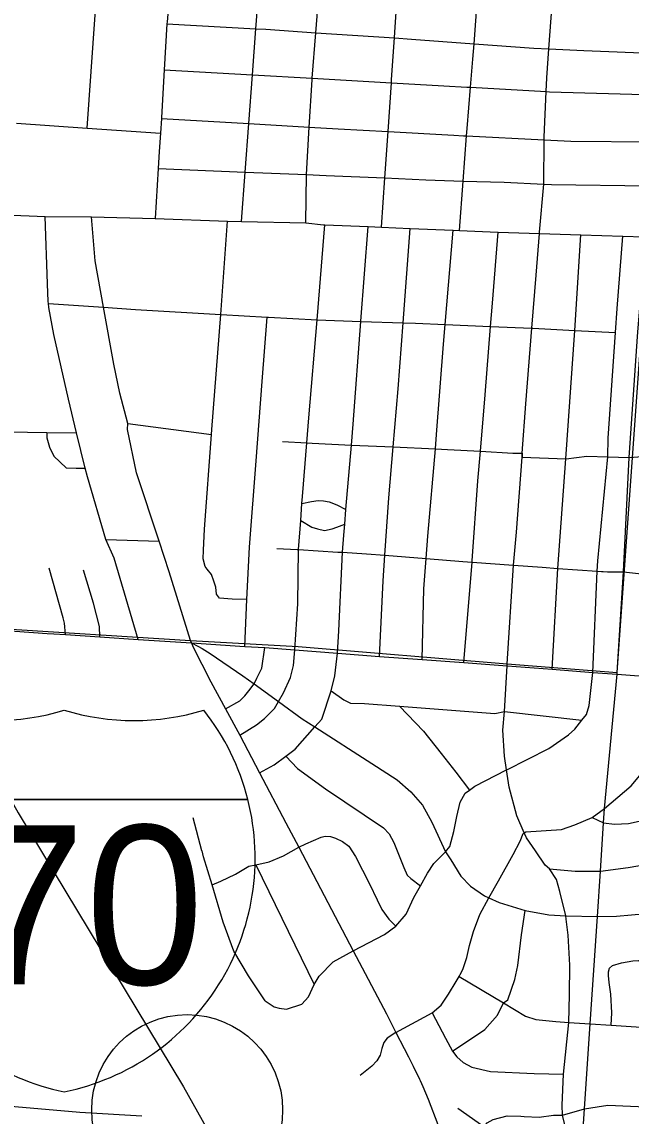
# Model space of a CAD drawing. Extents: x 1729596 to 1934326, y 644115 to 911751.
# Drawn here: x 1844605 to 1849392, y 706099 to 714700 of the extents above; entities that cross this region are included whole.
import ezdxf

# ---------------------------------------------------------------- set-up
doc = ezdxf.new("R2010")
doc.units = 0
for name, color, linetype in [('Default', 7, 'Continuous'), ('GM_X_City_Street', 7, 'Continuous'), ('GM_X_Corporation', 7, 'Continuous'), ('GM_X_Interstate_Route', 7, 'Continuous'), ('GM_X_Interstate_Shield', 7, 'Continuous'), ('GM_X_Township', 7, 'Continuous'), ('GM_X_US_Route', 7, 'Continuous')]:
    doc.layers.add(name, color=color, linetype=linetype)

msp = doc.modelspace()

# ---------------------------------------------------------------- linework, layer by layer
at = {"layer": 'Default'}
msp.add_circle((1845903.5, 706147.2), 750, dxfattribs=at)
at = {"layer": 'GM_X_City_Street'}
for points in [[(1848673.1, 713046.4), (1848673.1, 713046.7), (1848705.3, 713424.7), (1848705.4, 713425.7), (1848707.9, 713773), (1848708, 713794.5), (1848724.6, 714151.6), (1848729.5, 714258.9), (1848745.6, 714487.2), (1848770.3, 714837.1), (1848770.9, 714847.1), (1848796.1, 715255.1), (1848819, 715626.9), (1848819.4, 715633.4), (1848841.5, 715938.1), (1848874.3, 716390.4), (1848889.4, 716599.6), (1848926.3, 717179.8), (1848981.9, 718032.1)], [(1846836.5, 713121.5), (1846840, 713499.7), (1846863, 713872.6), (1846885.8, 714244), (1846886.8, 714256.5), (1846914.5, 714615.1), (1846942.4, 714976), (1846965.8, 715278.3), (1846995.6, 715563.4), (1847000.9, 715639.8), (1847015.2, 715946.2), (1847030.6, 716097.6), (1847037.6, 716245.3), (1847054, 716543.1), (1847079.5, 716846.2), (1847136.1, 717747.7)], [(1845117.9, 713864.1), (1845246.8, 715685.8), (1845273.9, 716068.9), (1845284.5, 716229.1), (1845334.6, 716782.1), (1845344.6, 716914), (1845338.9, 717124.7), (1845333.2, 717240.9), (1845328.9, 717418.6), (1845293.9, 717532.4)], [(1846329.5, 713129.5), (1846359.1, 713519.5), (1846387.9, 713900), (1846416.9, 714283.1), (1846444.4, 714645.9), (1846472.1, 715011.3)], [(1847534.9, 714617.9), (1847556.3, 714934.8)], [(1848042.5, 713060.3), (1848072.2, 713449.1), (1848099.2, 713803.9), (1848103.6, 713862.1), (1848130.9, 714186), (1848149.5, 714408), (1848158, 714527.5), (1848183.8, 714890.9)], [(1845744.7, 714684.7), (1846444.4, 714645.9), (1846521.3, 714641.6), (1846914.5, 714615.1), (1847531.9, 714573.4), (1847665.7, 714564.4), (1848158, 714527.5), (1848628.2, 714492.4), (1848745.6, 714487.2), (1849020, 714475), (1849606.5, 714451.1)], [(1847509.8, 714248.3), (1847509.8, 714248.3), (1847531.9, 714573.4), (1847534.9, 714617.9), (1847534.9, 714617.9)], [(1845723.3, 714322.2), (1846416.9, 714283.1), (1846886.8, 714256.5), (1847508, 714221.5), (1847921.3, 714198.1), (1848100.8, 714187.7), (1848102.2, 714187.6)], [(1847431.1, 713086.5), (1847457.3, 713472.8), (1847482, 713837.6), (1847508, 714221.5), (1847509.8, 714248.3)], [(1848102.2, 714187.6), (1848130.9, 714186), (1848724.6, 714151.6), (1848750.4, 714150), (1849583.4, 714126.3)], [(1845700.7, 713939.9), (1846387.9, 713900), (1846863, 713872.6), (1847091, 713859.4), (1847482, 713837.6), (1847998, 713809), (1848075.6, 713805.1)], [(1844562.3, 713902.9), (1844563.1, 713902.8), (1845117.9, 713864.1), (1845693.6, 713823.9)], [(1848075.6, 713805.1), (1848077.3, 713805), (1848099.2, 713803.9), (1848707.9, 713773), (1848917.2, 713762.4), (1849554.7, 713757.9)], [(1845676.7, 713547.6), (1846359.1, 713519.5), (1846840, 713499.7), (1846996.3, 713493.3), (1847457.3, 713472.8), (1847779.7, 713458.5), (1848072.2, 713449.1), (1848393.5, 713438.7), (1848705.3, 713424.7), (1848765.3, 713422), (1849532.7, 713412.2)], [(1844270.7, 713193.6), (1844471.6, 713183.6), (1844787.6, 713171.4), (1845150.8, 713166.8), (1845652.6, 713154.3)], [(1845517.3, 709845.7), (1845330.9, 710484.7), (1845265, 710631.5), (1845120.4, 711123.9), (1845102.6, 711192.3), (1845035.1, 711469.8), (1844970, 711733.7), (1844854.7, 712242.2), (1844816.9, 712455.9), (1844813.9, 712485.8), (1844812.2, 712502.1), (1844806.2, 712640.6), (1844787.6, 713171.4)], [(1845936.6, 709817.9), (1845930.3, 709838.2), (1845762.7, 710376.9), (1845683.5, 710617.4), (1845506.3, 711155.4), (1845433.5, 711496.7), (1845438.1, 711542.6), (1845374.2, 711781.7), (1845328.3, 712010.6), (1845245.9, 712456.9), (1845179.9, 712821.4), (1845150.8, 713166.8)], [(1846168.2, 712399.8), (1846221.6, 713133.5)], [(1846750.7, 709764.1), (1846773.4, 710124.8), (1846779.1, 710551.3), (1846795.5, 710781), (1846805.1, 710915), (1846808.9, 710968.7), (1846843, 711390.2), (1846858.9, 711586.7), (1846925.3, 712356.6), (1846985.2, 713105.5)], [(1847084, 709737.6), (1847095.7, 709912.7), (1847123.9, 710530.5), (1847134.3, 710664.6), (1847141.7, 710752.2), (1847151.3, 710866.4), (1847193.8, 711373.3), (1847207.7, 711538.6), (1847267.1, 712345.9), (1847267.2, 712346.8), (1847326.9, 713090.9)], [(1847415.2, 709711), (1847444.1, 710306.8), (1847458, 710507.2), (1847489.1, 710959), (1847523.1, 711358.3), (1847562, 711815), (1847600.3, 712335.4), (1847654.9, 713076.9)], [(1847750.7, 709686.6), (1847762.5, 710243.4), (1847780.9, 710480.8), (1847794.5, 710657.5), (1847854, 711343.1), (1847863.7, 711455.4), (1847918.3, 712165.5), (1847931.3, 712321.9), (1847992.7, 713062.4)], [(1848078.7, 709663.2), (1848142.2, 710452), (1848143.1, 710463), (1848187.3, 711091.2), (1848207.2, 711324.2), (1848245.1, 711769.1), (1848287.5, 712306.2), (1848301.9, 712489.2), (1848348.2, 713047.3)], [(1848417.4, 709637.8), (1848418.5, 709655.1), (1848468.4, 710428.9), (1848491.9, 710689.5), (1848534.8, 711279.6), (1848537, 711309.6), (1848565.2, 711697.7), (1848611.8, 712291.9), (1848644.6, 712709.8), (1848672.3, 713036.8), (1848673.1, 713046.4)], [(1848770.8, 709611.2), (1848815.8, 710404.2), (1848878.8, 711265.7), (1848950.2, 712274.9), (1848998, 713026.2)], [(1849090.4, 709586.8), (1849124.6, 710382), (1849129.7, 710462.5), (1849207.8, 711281.7), (1849211.7, 711426.4), (1849270.1, 712258.8), (1849283.3, 712446.8), (1849325.9, 713015.6)], [(1844813.9, 712485.8), (1845245.9, 712456.9), (1845498.8, 712440.1), (1846168.1, 712398.8), (1846172, 712398.5), (1846531.8, 712378.5), (1846542.9, 712377.9)], [(1846373.6, 710159.8), (1846257.8, 710161.4), (1846157.4, 710169.6), (1846134.2, 710200.4), (1846127.9, 710256.7), (1846113.2, 710303.2), (1846094.7, 710355.9), (1846059.9, 710397), (1846044.5, 710419.5), (1846030.2, 710478), (1846032.3, 710548.2), (1846041, 710712.3), (1846095, 711456.8), (1846097.8, 711496.5), (1846168.1, 712398.8), (1846168.2, 712399.8)], [(1846357.4, 709791.2), (1846373.6, 710159.8), (1846393.1, 710569.8), (1846444.9, 711249.9), (1846493, 711872), (1846531.8, 712378.5)], [(1846542.9, 712377.9), (1846543.4, 712377.9), (1846925.3, 712356.6), (1847267.1, 712345.9), (1847600.3, 712335.4), (1847697, 712332.3), (1847931.3, 712321.9), (1848287.5, 712306.2), (1848611.8, 712291.9), (1848618.4, 712291.6), (1848950.2, 712274.9), (1849270.1, 712258.8)], [(1845438.1, 711542.6), (1846095, 711456.8)], [(1844342.3, 711479.3), (1844800.1, 711471.9)], [(1844800.1, 711471.9), (1845035.1, 711469.8)], [(1844800.1, 711471.9), (1844801.5, 711430.8), (1844822.1, 711356.1), (1844856.3, 711286.3), (1844952.4, 711194.9), (1845032.1, 711191.6), (1845102.6, 711192.3)], [(1846651.4, 711402.3), (1846843, 711390.2), (1846885.2, 711387.5), (1847193.8, 711373.3), (1847523.1, 711358.3), (1847854, 711343.1), (1847950.4, 711338.6), (1848207.2, 711324.2), (1848461.9, 711309.8), (1848537, 711309.6), (1848534.8, 711279.6), (1848878.8, 711265.7), (1848882.8, 711265.5), (1849042.8, 711285.4), (1849207.8, 711281.7), (1849375.5, 711275.9)], [(1849375.5, 711275.9), (1849513.8, 711285.4), (1849534.6, 711287.6), (1849543.9, 711288.5), (1849716.5, 711270.5), (1849718.6, 711270.3)], [(1846805.1, 710915), (1846879.9, 710930.6), (1846932.1, 710937.1), (1846974.1, 710935.9), (1847019.8, 710926.5), (1847079.2, 710904.8), (1847151.3, 710866.4)], [(1846795.5, 710781), (1846882, 710728), (1846927.7, 710714.7), (1846983.3, 710703.1), (1847041.7, 710715.4), (1847080.1, 710728.3), (1847141.7, 710752.2)], [(1845265, 710631.5), (1845683.5, 710617.4)], [(1846609, 710561.5), (1846768.8, 710551.9), (1846779.1, 710551.3)], [(1846779.1, 710551.3), (1847088.5, 710532.6), (1847098.5, 710532)], [(1847098.5, 710532), (1847123.9, 710530.5), (1847312.2, 710519.1), (1847458, 710507.2), (1847780.9, 710480.8), (1848070.9, 710457), (1848142.2, 710452), (1848468.4, 710428.9), (1848694, 710412.9), (1848815.8, 710404.2), (1849124.6, 710382), (1849159.1, 710379.5), (1849172.6, 710378.5)], [(1844946.3, 709883.2), (1844939.4, 709972.6), (1844929.8, 710014.2), (1844819.6, 710405.7)], [(1845218, 709864.9), (1845214.5, 709948.3), (1845167.7, 710130.5), (1845089.1, 710389)], [(1849172.6, 710378.5), (1849207.2, 710376), (1849332.5, 710378.2)], [(1849332.5, 710378.2), (1849472.9, 710360.4), (1849478.3, 710360.5), (1849492.8, 710360.9)], [(1845936.6, 709817.9), (1845987.7, 709793.1), (1846021.9, 709774.7), (1846083.4, 709734.1), (1846340.1, 709558.2)], [(1845936.6, 709817.9), (1846357.4, 709791.2), (1846514, 709781.1), (1846750.7, 709764.1), (1847084, 709737.6), (1847415.2, 709711), (1847750.7, 709686.6), (1848078.7, 709663.2), (1848417.4, 709637.8), (1848770.8, 709611.2), (1849090.4, 709586.8), (1849282.1, 709573.4), (1849592, 709549.7), (1850195.8, 709501.9), (1850540.8, 709476.8), (1850885.8, 709450.4), (1851211.7, 709424.1), (1851530.3, 709402.5), (1851688.3, 709389.5)], [(1846205.6, 709300.3), (1846318.4, 709362.5), (1846357.1, 709401.9), (1846388.5, 709441.3), (1846429.7, 709496.8), (1846450, 709541.8), (1846489.1, 709618.5), (1846514, 709781.1)], [(1846316.9, 709093.5), (1846447.8, 709175.2), (1846510, 709223), (1846588.8, 709303.5), (1846620.3, 709358.2), (1846659.2, 709425.5), (1846716.7, 709547.5), (1846739, 709639.9), (1846750.7, 709764.1)], [(1846472.4, 708797.1), (1846587.4, 708860.6), (1846678.2, 708928.9), (1846751.8, 708984.3), (1846906.2, 709158.7), (1846960.6, 709220.1), (1847035.2, 709440.3), (1847064.9, 709558.2), (1847084, 709737.6)], [(1848881.8, 707646.3), (1848878.2, 707673.5), (1848831.4, 707864.1), (1848804.6, 707957.8), (1848750.2, 708041.5), (1848717.6, 708069.9), (1848639.9, 708184.4), (1848570.2, 708286.9), (1848552.7, 708326), (1848492.7, 708459.5), (1848433.4, 708684.1), (1848414, 708819.5), (1848398.2, 708928.8), (1848382.9, 709133.3), (1848398.2, 709279), (1848417.4, 709637.8)], [(1846340.1, 709558.2), (1846429.7, 709496.8), (1846620.3, 709358.2), (1846806.6, 709222.6), (1846906.2, 709158.7), (1847355.7, 708870.1), (1847553.3, 708741.2), (1847661.1, 708646.6), (1847752.8, 708544.1), (1847826.4, 708409.6), (1847933.4, 708176.3), (1847975.4, 708112.5), (1848055.1, 707985.9), (1848130.9, 707905.5), (1848238.7, 707831), (1848274.6, 707814.1), (1848354.5, 707776.5), (1848560.5, 707715.3), (1848744.4, 707681.9), (1848878.2, 707673.5), (1849126.7, 707666.8), (1849277.8, 707670.2), (1849511.9, 707691.9)], [(1846517.4, 707004.9), (1846587.3, 706958.6), (1846625.2, 706946.4), (1846683.2, 706940.2), (1846805.4, 706977.9), (1846857.6, 707035.8), (1846902, 707134.1), (1846940.1, 707199.9), (1847050.9, 707311.9), (1847209.2, 707397.2), (1847452.9, 707526.6), (1847544, 707592.4), (1847624, 707686.7), (1847684.4, 707816.8), (1847736.7, 707909.2), (1847793.1, 708008.8), (1847841.3, 708084.8), (1847933.4, 708176.3), (1847967.8, 708216.7), (1848000.2, 708336.8), (1848022.6, 708455), (1848048.9, 708567.2), (1848089.2, 708637.2), (1848121.1, 708660.4), (1848163.4, 708691), (1848414, 708819.5), (1848415.9, 708820.5), (1848744.5, 708987.8), (1848900.9, 709095.5), (1848949.1, 709141.4), (1849005.4, 709211.4), (1849041.5, 709255.3), (1849061.7, 709327.5), (1849070, 709397.6), (1849090.4, 709586.8)], [(1847035.2, 709440.3), (1847135.2, 709369.8), (1847187.1, 709345.6), (1847297.2, 709343.3), (1847572.8, 709321.9), (1848321.3, 709263.7), (1848398.2, 709279), (1849005.4, 709211.4)], [(1848750.2, 708041.5), (1848951.1, 708024.5), (1849150.4, 708024.1), (1849368.5, 708051.8), (1849595.7, 708091), (1849996.5, 708220.1), (1850230.5, 708348.6), (1850359.3, 708419.3), (1850620, 708592.8), (1850766.3, 708704.6), (1850816.6, 708776.6), (1850838.9, 708850.6), (1850854.7, 709092.2), (1850885.8, 709450.4)], [(1847572.8, 709321.9), (1847760.6, 709125.3), (1847898.1, 708948.5), (1848013.7, 708801.8), (1848121.1, 708660.4)], [(1848047.3, 707210.3), (1848048.6, 707212.7), (1848068.7, 707250.3), (1848101, 707344.4), (1848121.3, 707438.5), (1848153.7, 707550.7), (1848202.1, 707682.8), (1848274.6, 707814.1), (1848349.1, 707948.9), (1848465.8, 708154.9), (1848520.1, 708261), (1848544.3, 708321), (1848552.7, 708326), (1848564.4, 708333), (1848844.5, 708352.1), (1848949.8, 708388.5), (1849086.8, 708447.2), (1849183, 708516.2), (1849392.1, 708693.8), (1849474.4, 708791.7), (1849498.4, 708855), (1849586.9, 709003), (1849648.4, 709184.5)], [(1849086.8, 708447.2), (1849175.6, 708403.1), (1849261.7, 708392.4), (1849372.6, 708398.9), (1849526.6, 708432.9), (1849667.5, 708479.8), (1850027.2, 708629.5), (1850087.9, 708656.7), (1850444.8, 708870), (1850497, 708935.9), (1850505.1, 708980), (1850505.5, 709091.6)], [(1846678.2, 708928.9), (1846771.3, 708829.9), (1846990.9, 708670.9), (1847446.1, 708364.7), (1847489.9, 708316.5), (1847527.7, 708248.2), (1847605.1, 708053.5), (1847631, 707993.3), (1847660.9, 707967.2), (1847736.7, 707909.2)], [(1846020, 708184.3), (1845949.8, 708443.8)], [(1846781.1, 708211.4), (1846834.7, 708238.2), (1846956.9, 708292.4), (1846988.9, 708300.2), (1847029.2, 708297.4), (1847070.4, 708284.4), (1847124.6, 708256.9), (1847173.1, 708219.4), (1847226.6, 708140.5), (1847336.5, 707925.1), (1847397.2, 707798.5), (1847433.4, 707724), (1847489.1, 707646.7), (1847544, 707592.4)], [(1846517.4, 707004.9), (1846385.9, 707201.7), (1846270.5, 707394.5), (1846187.2, 707623.3), (1846099.3, 707915.9), (1846032.8, 708136.9), (1846020.2, 708183.7), (1846020, 708184.3)], [(1846099.3, 707915.9), (1846168.3, 707946.1), (1846282.5, 707999.8), (1846388.5, 708063.9), (1846442, 708074), (1846549.1, 708098.6), (1846659.7, 708144.2), (1846781.1, 708211.4)], [(1846442, 708074), (1846902, 707134.1)], [(1847987.2, 706608.4), (1848243.3, 706778.7), (1848341.7, 706892.6), (1848389.9, 706989.6), (1848422.1, 707012.7), (1848478.6, 707172.8), (1848503, 707283), (1848531.8, 707523.4), (1848560.5, 707715.3)], [(1849249.6, 705446.7), (1849199.1, 705555.9), (1849141.5, 705625.8), (1849072.8, 705693.2), (1849000.2, 705759.8), (1848945.3, 705842.8), (1848899.9, 705940.9), (1848871.7, 706029.2), (1848853.5, 706105.9), (1848849.6, 706183.5), (1848861.7, 706427.8), (1848903.3, 706834.1), (1848908.3, 707051.5), (1848910, 707283.9), (1848898.2, 707521.4), (1848881.8, 707646.3)], [(1849234.4, 706813.9), (1849240, 706909.7), (1849232.5, 707056.1), (1849218.8, 707148.3), (1849213, 707204.5), (1849215.1, 707232.5), (1849223.2, 707260.6), (1849245.3, 707282.5), (1849317.3, 707302.3), (1849405.4, 707320.1), (1849449.5, 707321.9), (1849471.4, 707309.8), (1849501.4, 707283.7), (1849527.2, 707229.5), (1849537, 707163.3), (1849542.8, 707099.1), (1849540.4, 706982.9), (1849530.2, 706930.8), (1849548.7, 706792.3)], [(1847543.3, 706756.6), (1847828.2, 706911.3), (1847899, 706971.3), (1847956, 707058.3), (1848018.4, 707156.3), (1848040, 707196.7), (1848047.3, 707210.3)], [(1848040, 707196.7), (1848389.9, 706989.6), (1848562.1, 706884.2), (1848642.4, 706857.5), (1848799.9, 706843.4)], [(1847828.2, 706911.3), (1847933, 706711.7), (1847987.2, 706608.4), (1848021.2, 706565.7), (1848073.3, 706520.5), (1848139.8, 706484), (1848288.2, 706449.9), (1848630.3, 706434.7), (1848861.7, 706427.8)], [(1848799.9, 706843.4), (1848903.3, 706834.1), (1849070.8, 706824), (1849234.4, 706813.9), (1849548.7, 706792.3), (1849864.7, 706775.6), (1850161.9, 706744.6), (1850435.9, 706727.4), (1850502, 706723.5), (1850819.2, 706704.4), (1850824, 706704.1), (1850980, 706703.6), (1851150.1, 706721.1), (1851181.2, 706725.3), (1851236.2, 706732.8), (1851456.2, 706722.1), (1851492.1, 706718.2), (1851710, 706694.9), (1851717.3, 706694.2)], [(1847543.3, 706756.6), (1847476, 706712.5), (1847450, 706677.1), (1847431.9, 706630), (1847418.9, 706578), (1847394.1, 706533), (1847354.5, 706491.2), (1847261.7, 706417.2)], [(1844426.5, 706184.9), (1845059.7, 706130), (1845548.5, 706100.4)], [(1848234.8, 706013.1), (1848260.9, 706045.1), (1848307, 706073), (1848419.1, 706100.7), (1848525.2, 706098.3), (1848551.2, 706096.8), (1848669.2, 706089.9), (1848781.3, 706105.5), (1848853.5, 706105.9), (1849026.5, 706155.5), (1849124.3, 706172.7), (1849207.7, 706183.8), (1849388, 706177.6), (1849935.5, 706152.1), (1849939.9, 706151.8), (1850719.3, 706101.5)], [(1848234.8, 706013.1), (1848031.2, 706158.1)]]:
    msp.add_lwpolyline(points, dxfattribs=at)
at = {"layer": 'GM_X_Corporation'}
msp.add_lwpolyline([(1844352.2, 709935.5), (1845930.3, 709838.2), (1846777, 709789.4), (1848418.5, 709655.1), (1849282.9, 709586.9), (1850045.4, 720270.2)], dxfattribs=at)
at = {"layer": 'GM_X_Interstate_Route'}
msp.add_lwpolyline([(1844122.5, 709941.3), (1844126, 709813.7), (1844127.7, 709598.2), (1844157.4, 709408.7), (1844205.8, 709212.8), (1844251.5, 709104.9), (1844278.8, 709041.4), (1844317.2, 708958.4), (1844379.4, 708828.1), (1844574.6, 708482), (1845874.6, 706327.9), (1846497.4, 705215.7), (1846954.6, 704544.4), (1847202.2, 704326.8), (1847292.2, 704268.3), (1847384.1, 704219.9)], dxfattribs=at)
at = {"layer": 'GM_X_Interstate_Shield'}
for p, q in [((1843495.1, 708586.8), (1846380.6, 708586.8)), ((1846380.6, 708586.8), (1843495.1, 708586.8)), ((1846380.6, 708586.8), (1843495.1, 708586.8))]:
    msp.add_line(p, q, dxfattribs=at)
for centre, start, end in [((1844389.9, 711083.1), 253.00908, 286.99093), ((1845485.8, 711083.1), 253.00908, 286.99093), ((1844562.8, 708127), 14.19335, 38.33104), ((1845312.8, 708127), 165.80665, 258.46304), ((1844562.8, 708127), 281.53696, 14.19335)]:
    msp.add_arc(centre, 1875, start, end, dxfattribs=at)
at = {"layer": 'GM_X_Township'}
msp.add_lwpolyline([(1849000.2, 705759.8), (1849026.5, 706155.5), (1849070.8, 706824), (1849126.7, 707666.7), (1849150.4, 708024.1), (1849175.6, 708403.1), (1849183.1, 708516.2), (1849282.1, 709573.4), (1849282.9, 709586.9), (1849332.5, 710378.2), (1849375.5, 711275.9), (1849445.8, 712262.3), (1849507.9, 713009.7), (1849532.7, 713412.2), (1849554.7, 713757.9), (1849580.9, 714092.6), (1849583.4, 714126.3), (1849606.6, 714451.1), (1849629.4, 714790.6)], dxfattribs=at)
at = {"layer": 'GM_X_US_Route'}
for points in [[(1845881.2, 716726.8), (1845881.1, 716725.2), (1845848.6, 716207.8), (1845847.6, 716191.1), (1845813.6, 715639.1), (1845778.9, 715076.3), (1845777.8, 715063.4), (1845745.7, 714701.1), (1845744.7, 714684.7), (1845723.3, 714322.2), (1845701.2, 713948.8), (1845700.7, 713939.9), (1845693.6, 713823.9), (1845684.8, 713679.8)], [(1845684.8, 713679.8), (1845676.7, 713547.6), (1845652.6, 713154.3)], [(1845652.6, 713154.3), (1846221.6, 713133.5), (1846329.5, 713129.5), (1846836.5, 713121.5), (1846976.1, 713105.9), (1846985.2, 713105.5), (1847326.9, 713090.9), (1847431.1, 713086.5), (1847654.9, 713076.9), (1847992.7, 713062.4), (1848042.5, 713060.3), (1848343.6, 713047.4), (1848348.2, 713047.3), (1848672.3, 713036.8), (1848998, 713026.2), (1849325.9, 713015.6), (1849490.9, 713010.2)], [(1844228, 709932.2), (1844263.1, 709929.2), (1844405.5, 709920.5), (1844804.8, 709892.7), (1844856.9, 709889.2)], [(1844856.9, 709889.2), (1844946.3, 709883.2), (1845218, 709864.9), (1845517.3, 709845.7), (1845936.6, 709817.9)], [(1845936.6, 709817.9), (1845948.9, 709789.1), (1846090.8, 709512.3), (1846205.6, 709300.3), (1846316.9, 709093.5), (1846472.4, 708797.1), (1846679.2, 708404.5), (1846781.1, 708211.4), (1847209.2, 707397.2), (1847468.9, 706903), (1847543.3, 706756.6), (1847608.2, 706629.7), (1847641.4, 706565.5)], [(1847641.4, 706565.5), (1847679.9, 706491.2), (1847729.1, 706388.5), (1847734.2, 706377.3)], [(1847734.2, 706377.3), (1847755.4, 706330.1), (1847797.1, 706231.6), (1847874.4, 706033.5), (1847941, 705808.7), (1848011.1, 705554.1), (1848152.8, 704972), (1848211.4, 704765.3), (1848284.4, 704566.9), (1848328.5, 704460.1), (1848403.3, 704305), (1848492.5, 704107.2), (1848583, 703926.5)]]:
    msp.add_lwpolyline(points, dxfattribs=at)

# ---------------------------------------------------------------- texts
at = {"layer": 'GM_X_Interstate_Shield'}
msp.add_text('70', height=1250, dxfattribs=at).set_placement((1844175.3, 707133.7))

doc.saveas('drawing.dxf')
